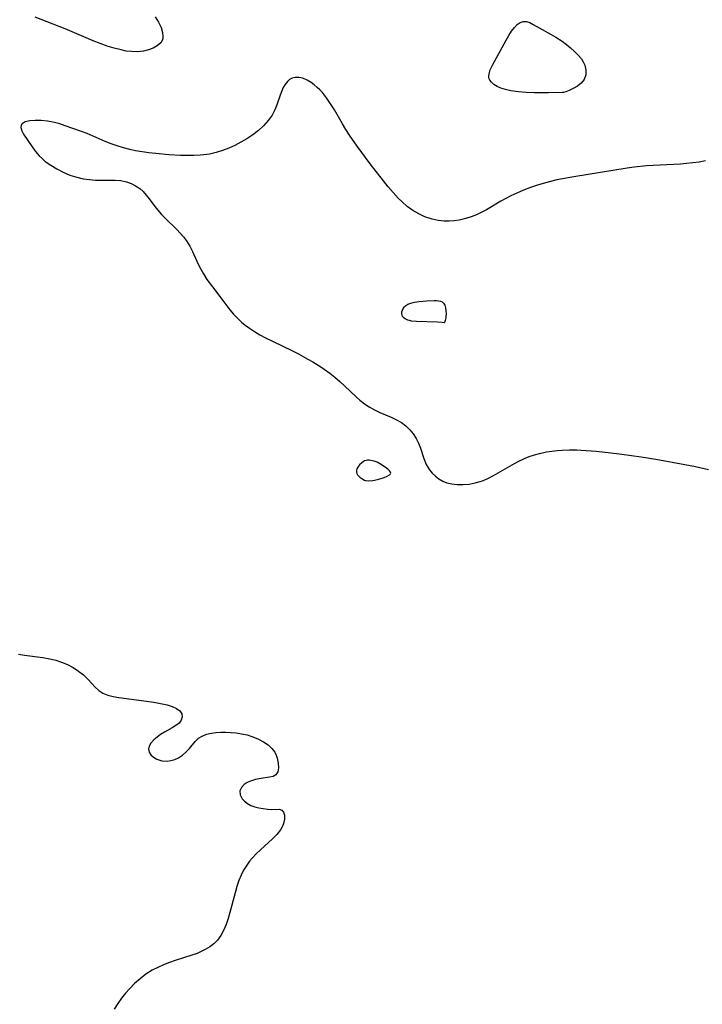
# Model space of a CAD drawing. Header units: metres. Extents: x 1073367 to 1082519, y 1569854 to 1574957.
# Tile 839 of 1056: x 1079391 to 1079564, y 1572019 to 1572269. Entities that reach past the tile are written whole.
import ezdxf

# ---------------------------------------------------------------- set-up
doc = ezdxf.new("R2010")
doc.units = ezdxf.units.M
doc.layers.add('CGG_CurvaNivelLidar_v1', color=253, linetype='Continuous', lineweight=30)

msp = doc.modelspace()

# ---------------------------------------------------------------- linework, layer by layer
at = {"layer": 'CGG_CurvaNivelLidar_v1'}
for p, q in [((1079402.1932, 1572266.5447, 73.5), (1079394.6299, 1572269.5149, 73.5)), ((1079425.1082, 1572269.6148, 73.5), (1079425.9288, 1572268.2456, 73.5)), ((1079425.9288, 1572268.2456, 73.5), (1079426.5759, 1572266.9092, 73.5)), ((1079517.018, 1572267.6717, 73.5), (1079517.7626, 1572268.2145, 73.5)), ((1079517.7626, 1572268.2145, 73.5), (1079518.5391, 1572268.4907, 73.5)), ((1079518.5391, 1572268.4907, 73.5), (1079519.3453, 1572268.4535, 73.5)), ((1079519.3453, 1572268.4535, 73.5), (1079520.1936, 1572268.171, 73.5)), ((1079520.1936, 1572268.171, 73.5), (1079521.0924, 1572267.7249, 73.5)), ((1079409.3352, 1572263.4999, 73.5), (1079402.1932, 1572266.5447, 73.5)), ((1079426.5759, 1572266.9092, 73.5), (1079426.9742, 1572265.6247, 73.5)), ((1079426.9742, 1572265.6247, 73.5), (1079427.0523, 1572264.6428, 73.5)), ((1079514.8895, 1572264.9064, 73.5), (1079515.6151, 1572266.028, 73.5)), ((1079515.6151, 1572266.028, 73.5), (1079516.3023, 1572266.9263, 73.5)), ((1079516.3023, 1572266.9263, 73.5), (1079517.018, 1572267.6717, 73.5)), ((1079521.0924, 1572267.7249, 73.5), (1079525.6141, 1572265.188, 73.5)), ((1079411.1077, 1572262.8193, 73.5), (1079409.3352, 1572263.4999, 73.5)), ((1079426.4751, 1572263.0591, 73.5), (1079425.5961, 1572262.2382, 73.5)), ((1079426.8248, 1572263.6497, 73.5), (1079426.4751, 1572263.0591, 73.5)), ((1079426.9851, 1572264.141, 73.5), (1079426.8248, 1572263.6497, 73.5)), ((1079427.0523, 1572264.6428, 73.5), (1079426.9851, 1572264.141, 73.5)), ((1079510.727, 1572257.3383, 73.5), (1079514.188, 1572263.6936, 73.5)), ((1079514.188, 1572263.6936, 73.5), (1079514.8895, 1572264.9064, 73.5)), ((1079525.6141, 1572265.188, 73.5), (1079526.8581, 1572264.4519, 73.5)), ((1079526.8581, 1572264.4519, 73.5), (1079528.4232, 1572263.4354, 73.5)), ((1079528.4232, 1572263.4354, 73.5), (1079529.5193, 1572262.6254, 73.5)), ((1079412.8877, 1572262.2005, 73.5), (1079411.1077, 1572262.8193, 73.5)), ((1079414.6664, 1572261.6565, 73.5), (1079412.8877, 1572262.2005, 73.5)), ((1079416.4328, 1572261.2078, 73.5), (1079414.6664, 1572261.6565, 73.5)), ((1079417.7477, 1572260.9517, 73.5), (1079416.4328, 1572261.2078, 73.5)), ((1079419.0437, 1572260.7921, 73.5), (1079417.7477, 1572260.9517, 73.5)), ((1079420.6177, 1572260.7605, 73.5), (1079419.0437, 1572260.7921, 73.5)), ((1079422.1216, 1572260.9142, 73.5), (1079420.6177, 1572260.7605, 73.5)), ((1079423.4185, 1572261.2182, 73.5), (1079422.1216, 1572260.9142, 73.5)), ((1079424.5902, 1572261.6631, 73.5), (1079423.4185, 1572261.2182, 73.5)), ((1079425.5961, 1572262.2382, 73.5), (1079424.5902, 1572261.6631, 73.5)), ((1079529.5193, 1572262.6254, 73.5), (1079530.5686, 1572261.7617, 73.5)), ((1079530.5686, 1572261.7617, 73.5), (1079531.562, 1572260.8534, 73.5)), ((1079531.562, 1572260.8534, 73.5), (1079532.4846, 1572259.9064, 73.5)), ((1079532.4846, 1572259.9064, 73.5), (1079533.3133, 1572258.9232, 73.5)), ((1079533.3133, 1572258.9232, 73.5), (1079533.8034, 1572258.1693, 73.5)), ((1079533.8034, 1572258.1693, 73.5), (1079534.1767, 1572257.3581, 73.5)), ((1079509.8701, 1572255.1195, 73.5), (1079510.1954, 1572256.1946, 73.5)), ((1079510.1954, 1572256.1946, 73.5), (1079510.727, 1572257.3383, 73.5)), ((1079534.1767, 1572257.3581, 73.5), (1079534.4814, 1572256.1092, 73.5)), ((1079534.4814, 1572256.1092, 73.5), (1079534.4425, 1572254.8737, 73.5)), ((1079458.6659, 1572253.1935, 74), (1079458.0302, 1572252.3825, 74)), ((1079459.2205, 1572253.6786, 74), (1079458.6659, 1572253.1935, 74)), ((1079459.8344, 1572254.0284, 74), (1079459.2205, 1572253.6786, 74)), ((1079460.6507, 1572254.2495, 74), (1079459.8344, 1572254.0284, 74)), ((1079461.5217, 1572254.2584, 74), (1079460.6507, 1572254.2495, 74)), ((1079462.5809, 1572254.0215, 74), (1079461.5217, 1572254.2584, 74)), ((1079463.6524, 1572253.5599, 74), (1079462.5809, 1572254.0215, 74)), ((1079464.7121, 1572252.9119, 74), (1079463.6524, 1572253.5599, 74)), ((1079465.4839, 1572252.3257, 74), (1079464.7121, 1572252.9119, 74)), ((1079509.8175, 1572254.5742, 73.5), (1079509.8701, 1572255.1195, 73.5)), ((1079509.8471, 1572254.1986, 73.5), (1079509.8175, 1572254.5742, 73.5)), ((1079509.9383, 1572253.8466, 73.5), (1079509.8471, 1572254.1986, 73.5)), ((1079510.0987, 1572253.5, 73.5), (1079509.9383, 1572253.8466, 73.5)), ((1079510.4638, 1572253.0116, 73.5), (1079510.0987, 1572253.5, 73.5)), ((1079511.1189, 1572252.4444, 73.5), (1079510.4638, 1572253.0116, 73.5)), ((1079534.0134, 1572253.7285, 73.5), (1079533.2743, 1572252.8061, 73.5)), ((1079534.4425, 1572254.8737, 73.5), (1079534.0134, 1572253.7285, 73.5)), ((1079457.2408, 1572250.8371, 74), (1079456.81, 1572249.6922, 74)), ((1079457.6101, 1572251.6467, 74), (1079457.2408, 1572250.8371, 74)), ((1079458.0302, 1572252.3825, 74), (1079457.6101, 1572251.6467, 74)), ((1079466.2417, 1572251.6735, 74), (1079465.4839, 1572252.3257, 74)), ((1079466.9031, 1572251.0527, 74), (1079466.2417, 1572251.6735, 74)), ((1079467.5451, 1572250.3838, 74), (1079466.9031, 1572251.0527, 74)), ((1079468.6251, 1572249.0442, 74), (1079467.5451, 1572250.3838, 74)), ((1079511.9363, 1572251.946, 73.5), (1079511.1189, 1572252.4444, 73.5)), ((1079512.8826, 1572251.5112, 73.5), (1079511.9363, 1572251.946, 73.5)), ((1079514.042, 1572251.1341, 73.5), (1079512.8826, 1572251.5112, 73.5)), ((1079515.4443, 1572250.8233, 73.5), (1079514.042, 1572251.1341, 73.5)), ((1079517.3128, 1572250.5587, 73.5), (1079515.4443, 1572250.8233, 73.5)), ((1079519.3198, 1572250.3937, 73.5), (1079517.3128, 1572250.5587, 73.5)), ((1079521.4141, 1572250.3101, 73.5), (1079519.3198, 1572250.3937, 73.5)), ((1079528.5, 1572250.4031, 73.5), (1079524.9384, 1572250.3012, 73.5)), ((1079528.7457, 1572250.4105, 73.5), (1079528.5, 1572250.4031, 73.5)), ((1079529.3394, 1572250.5715, 73.5), (1079528.7457, 1572250.4105, 73.5)), ((1079530.2231, 1572250.8998, 73.5), (1079529.3394, 1572250.5715, 73.5)), ((1079531.2543, 1572251.3861, 73.5), (1079530.2231, 1572250.8998, 73.5)), ((1079532.3124, 1572252.0236, 73.5), (1079531.2543, 1572251.3861, 73.5)), ((1079533.2743, 1572252.8061, 73.5), (1079532.3124, 1572252.0236, 73.5)), ((1079456.81, 1572249.6922, 74), (1079455.971, 1572247.2592, 74)), ((1079469.6306, 1572247.5647, 74), (1079468.6251, 1572249.0442, 74)), ((1079524.9384, 1572250.3012, 73.5), (1079521.4141, 1572250.3101, 73.5)), ((1079455.4725, 1572246.0355, 74), (1079454.7561, 1572244.6696, 74)), ((1079455.971, 1572247.2592, 74), (1079455.4725, 1572246.0355, 74)), ((1079470.5884, 1572245.9913, 74), (1079469.6306, 1572247.5647, 74)), ((1079472.6338, 1572242.4592, 74), (1079470.5884, 1572245.9913, 74)), ((1079392.0879, 1572242.9082, 74), (1079391.3037, 1572242.4438, 74)), ((1079393.2058, 1572243.1867, 74), (1079392.0879, 1572242.9082, 74)), ((1079394.562, 1572243.3063, 74), (1079393.2058, 1572243.1867, 74)), ((1079396.0813, 1572243.2807, 74), (1079394.562, 1572243.3063, 74)), ((1079397.7043, 1572243.1111, 74), (1079396.0813, 1572243.2807, 74)), ((1079399.5011, 1572242.766, 74), (1079397.7043, 1572243.1111, 74)), ((1079453.7667, 1572243.2717, 74), (1079452.5953, 1572241.9725, 74)), ((1079454.7561, 1572244.6696, 74), (1079453.7667, 1572243.2717, 74)), ((1079391.0144, 1572241.9845, 74), (1079390.9593, 1572241.5089, 74)), ((1079390.9593, 1572241.5089, 74), (1079391.176, 1572240.688, 74)), ((1079391.1617, 1572242.2778, 74), (1079391.0144, 1572241.9845, 74)), ((1079391.3037, 1572242.4438, 74), (1079391.1617, 1572242.2778, 74)), ((1079391.176, 1572240.688, 74), (1079391.66, 1572239.7742, 74)), ((1079400.8655, 1572242.4018, 74), (1079399.5011, 1572242.766, 74)), ((1079402.2362, 1572241.972, 74), (1079400.8655, 1572242.4018, 74)), ((1079406.3814, 1572240.5322, 74), (1079402.2362, 1572241.972, 74)), ((1079407.7655, 1572240.0105, 74), (1079406.3814, 1572240.5322, 74)), ((1079451.2809, 1572240.7646, 74), (1079449.8591, 1572239.6501, 74)), ((1079452.5953, 1572241.9725, 74), (1079451.2809, 1572240.7646, 74)), ((1079473.524, 1572240.9937, 74), (1079472.6338, 1572242.4592, 74)), ((1079474.4519, 1572239.5424, 74), (1079473.524, 1572240.9937, 74)), ((1079391.66, 1572239.7742, 74), (1079393.8465, 1572236.5604, 74)), ((1079412.4073, 1572237.9627, 74), (1079407.7655, 1572240.0105, 74)), ((1079413.8917, 1572237.3842, 74), (1079412.4073, 1572237.9627, 74)), ((1079448.3467, 1572238.6229, 74), (1079446.8727, 1572237.7489, 74)), ((1079449.8591, 1572239.6501, 74), (1079448.3467, 1572238.6229, 74)), ((1079476.3583, 1572236.7913, 74), (1079474.4519, 1572239.5424, 74)), ((1079393.8465, 1572236.5604, 74), (1079394.6809, 1572235.4429, 74)), ((1079394.6809, 1572235.4429, 74), (1079395.6147, 1572234.3482, 74)), ((1079415.4047, 1572236.8577, 74), (1079413.8917, 1572237.3842, 74)), ((1079416.9944, 1572236.3593, 74), (1079415.4047, 1572236.8577, 74)), ((1079418.6061, 1572235.9214, 74), (1079416.9944, 1572236.3593, 74)), ((1079420.0821, 1572235.5925, 74), (1079418.6061, 1572235.9214, 74)), ((1079421.7792, 1572235.2964, 74), (1079420.0821, 1572235.5925, 74)), ((1079442.1922, 1572235.6587, 74), (1079440.566, 1572235.1556, 74)), ((1079443.7871, 1572236.2623, 74), (1079442.1922, 1572235.6587, 74)), ((1079445.3448, 1572236.9575, 74), (1079443.7871, 1572236.2623, 74)), ((1079446.8727, 1572237.7489, 74), (1079445.3448, 1572236.9575, 74)), ((1079479.6944, 1572232.2881, 74), (1079476.3583, 1572236.7913, 74)), ((1079395.6147, 1572234.3482, 74), (1079396.3611, 1572233.601, 74)), ((1079396.3611, 1572233.601, 74), (1079397.1715, 1572232.9023, 74)), ((1079397.1715, 1572232.9023, 74), (1079398.5716, 1572231.906, 74)), ((1079423.4914, 1572235.0646, 74), (1079421.7792, 1572235.2964, 74)), ((1079425.2139, 1572234.8773, 74), (1079423.4914, 1572235.0646, 74)), ((1079428.5279, 1572234.5895, 74), (1079425.2139, 1572234.8773, 74)), ((1079431.4674, 1572234.4108, 74), (1079428.5279, 1572234.5895, 74)), ((1079433.1687, 1572234.3602, 74), (1079431.4674, 1572234.4108, 74)), ((1079434.8609, 1572234.3677, 74), (1079433.1687, 1572234.3602, 74)), ((1079436.5396, 1572234.4538, 74), (1079434.8609, 1572234.3677, 74)), ((1079438.1992, 1572234.6453, 74), (1079436.5396, 1572234.4538, 74)), ((1079438.9113, 1572234.7689, 74), (1079438.1992, 1572234.6453, 74)), ((1079440.566, 1572235.1556, 74), (1079438.9113, 1572234.7689, 74)), ((1079564.826, 1572233.0235, 74), (1079563.2352, 1572232.7389, 74)), ((1079398.5716, 1572231.906, 74), (1079400.117, 1572230.978, 74)), ((1079400.117, 1572230.978, 74), (1079401.745, 1572230.1461, 74)), ((1079483.0273, 1572227.9562, 74), (1079479.6944, 1572232.2881, 74)), ((1079544.9574, 1572231.1658, 74), (1079531.3706, 1572228.991, 74)), ((1079546.7542, 1572231.4091, 74), (1079544.9574, 1572231.1658, 74)), ((1079549.8519, 1572231.7259, 74), (1079546.7542, 1572231.4091, 74)), ((1079558.4969, 1572232.1977, 74), (1079549.8519, 1572231.7259, 74)), ((1079560.0195, 1572232.3253, 74), (1079558.4969, 1572232.1977, 74)), ((1079561.6322, 1572232.5069, 74), (1079560.0195, 1572232.3253, 74)), ((1079563.2352, 1572232.7389, 74), (1079561.6322, 1572232.5069, 74)), ((1079401.745, 1572230.1461, 74), (1079403.4402, 1572229.4343, 74)), ((1079403.4402, 1572229.4343, 74), (1079405.17, 1572228.874, 74)), ((1079405.17, 1572228.874, 74), (1079406.7653, 1572228.4975, 74)), ((1079406.7653, 1572228.4975, 74), (1079408.377, 1572228.2555, 74)), ((1079408.377, 1572228.2555, 74), (1079409.909, 1572228.1537, 74)), ((1079409.909, 1572228.1537, 74), (1079414.9219, 1572228.117, 74)), ((1079414.9219, 1572228.117, 74), (1079416.3923, 1572227.9952, 74)), ((1079416.3923, 1572227.9952, 74), (1079417.7991, 1572227.7201, 74)), ((1079484.2575, 1572226.4341, 74), (1079483.0273, 1572227.9562, 74)), ((1079527.0723, 1572228.1664, 74), (1079524.2035, 1572227.4478, 74)), ((1079528.5205, 1572228.4733, 74), (1079527.0723, 1572228.1664, 74)), ((1079531.3706, 1572228.991, 74), (1079528.5205, 1572228.4733, 74)), ((1079417.7991, 1572227.7201, 74), (1079418.999, 1572227.2966, 74)), ((1079418.999, 1572227.2966, 74), (1079420.1211, 1572226.7122, 74)), ((1079420.1211, 1572226.7122, 74), (1079421.1531, 1572225.9796, 74)), ((1079421.1531, 1572225.9796, 74), (1079422.0021, 1572225.1987, 74)), ((1079485.5114, 1572224.9559, 74), (1079484.2575, 1572226.4341, 74)), ((1079518.6605, 1572225.5816, 74), (1079517.7089, 1572225.1867, 74)), ((1079520.4139, 1572226.2441, 74), (1079518.6605, 1572225.5816, 74)), ((1079522.1922, 1572226.8443, 74), (1079520.4139, 1572226.2441, 74)), ((1079524.2035, 1572227.4478, 74), (1079522.1922, 1572226.8443, 74)), ((1079422.0021, 1572225.1987, 74), (1079422.7864, 1572224.3312, 74)), ((1079422.7864, 1572224.3312, 74), (1079423.5259, 1572223.4035, 74)), ((1079423.5259, 1572223.4035, 74), (1079424.984, 1572221.4356, 74)), ((1079486.7997, 1572223.542, 74), (1079485.5114, 1572224.9559, 74)), ((1079487.7658, 1572222.5759, 74), (1079486.7997, 1572223.542, 74)), ((1079514.1384, 1572223.4572, 74), (1079512.8601, 1572222.7432, 74)), ((1079515.4413, 1572224.1339, 74), (1079514.1384, 1572223.4572, 74)), ((1079517.7089, 1572225.1867, 74), (1079515.4413, 1572224.1339, 74)), ((1079424.984, 1572221.4356, 74), (1079425.7527, 1572220.4614, 74)), ((1079425.7527, 1572220.4614, 74), (1079426.7143, 1572219.3812, 74)), ((1079489.1101, 1572221.4171, 74), (1079487.7658, 1572222.5759, 74)), ((1079490.5206, 1572220.4171, 74), (1079489.1101, 1572221.4171, 74)), ((1079492.006, 1572219.5545, 74), (1079490.5206, 1572220.4171, 74)), ((1079509.2421, 1572220.619, 74), (1079508.024, 1572219.9761, 74)), ((1079512.8601, 1572222.7432, 74), (1079509.2421, 1572220.619, 74)), ((1079426.7143, 1572219.3812, 74), (1079427.7399, 1572218.3398, 74)), ((1079427.7399, 1572218.3398, 74), (1079430.5954, 1572215.6046, 74)), ((1079493.5524, 1572218.8347, 74), (1079492.006, 1572219.5545, 74)), ((1079495.4432, 1572218.1853, 74), (1079493.5524, 1572218.8347, 74)), ((1079496.9521, 1572217.8431, 74), (1079495.4432, 1572218.1853, 74)), ((1079498.4818, 1572217.667, 74), (1079496.9521, 1572217.8431, 74)), ((1079502.3249, 1572217.9761, 74), (1079501.043, 1572217.7699, 74)), ((1079503.9371, 1572218.3625, 74), (1079502.3249, 1572217.9761, 74)), ((1079505.3213, 1572218.8109, 74), (1079503.9371, 1572218.3625, 74)), ((1079506.6847, 1572219.3524, 74), (1079505.3213, 1572218.8109, 74)), ((1079508.024, 1572219.9761, 74), (1079506.6847, 1572219.3524, 74)), ((1079430.5954, 1572215.6046, 74), (1079431.4646, 1572214.6812, 74)), ((1079499.7602, 1572217.6614, 74), (1079498.4818, 1572217.667, 74)), ((1079501.043, 1572217.7699, 74), (1079499.7602, 1572217.6614, 74)), ((1079431.4646, 1572214.6812, 74), (1079432.2822, 1572213.7105, 74)), ((1079432.2822, 1572213.7105, 74), (1079433.0338, 1572212.6877, 74)), ((1079433.0338, 1572212.6877, 74), (1079433.8411, 1572211.3779, 74)), ((1079433.8411, 1572211.3779, 74), (1079434.5559, 1572210.0078, 74)), ((1079434.5559, 1572210.0078, 74), (1079436.0148, 1572206.8101, 74)), ((1079436.0148, 1572206.8101, 74), (1079436.642, 1572205.5255, 74)), ((1079436.642, 1572205.5255, 74), (1079437.3362, 1572204.2775, 74)), ((1079437.3362, 1572204.2775, 74), (1079438.2331, 1572202.9091, 74)), ((1079438.2331, 1572202.9091, 74), (1079439.6645, 1572200.9747, 74)), ((1079439.6645, 1572200.9747, 74), (1079442.2943, 1572197.5656, 74)), ((1079442.2943, 1572197.5656, 74), (1079444.0551, 1572195.2046, 74)), ((1079487.8566, 1572195.0922, 74), (1079488.0735, 1572195.5342, 74)), ((1079488.0735, 1572195.5342, 74), (1079488.3706, 1572195.9402, 74)), ((1079488.3706, 1572195.9402, 74), (1079488.745, 1572196.2899, 74)), ((1079488.745, 1572196.2899, 74), (1079489.2086, 1572196.5735, 74)), ((1079489.2086, 1572196.5735, 74), (1079489.7339, 1572196.793, 74)), ((1079489.7339, 1572196.793, 74), (1079490.3025, 1572196.9644, 74)), ((1079490.3025, 1572196.9644, 74), (1079490.901, 1572197.0993, 74)), ((1079490.901, 1572197.0993, 74), (1079492.1509, 1572197.2871, 74)), ((1079492.1509, 1572197.2871, 74), (1079494.0404, 1572197.4318, 74)), ((1079494.0404, 1572197.4318, 74), (1079495.9031, 1572197.5253, 74)), ((1079495.9031, 1572197.5253, 74), (1079496.4918, 1572197.5276, 74)), ((1079496.4918, 1572197.5276, 74), (1079497.0473, 1572197.4914, 74)), ((1079497.0473, 1572197.4914, 74), (1079497.555, 1572197.3946, 74)), ((1079497.555, 1572197.3946, 74), (1079497.9941, 1572197.2064, 74)), ((1079497.9941, 1572197.2064, 74), (1079498.3385, 1572196.8548, 74)), ((1079498.3385, 1572196.8548, 74), (1079498.6022, 1572196.3276, 74)), ((1079498.6022, 1572196.3276, 74), (1079498.7887, 1572195.6759, 74)), ((1079498.7887, 1572195.6759, 74), (1079498.9019, 1572194.9512, 74)), ((1079444.0551, 1572195.2046, 74), (1079444.9808, 1572194.0649, 74)), ((1079444.9808, 1572194.0649, 74), (1079445.9491, 1572193.015, 74)), ((1079445.9491, 1572193.015, 74), (1079446.9913, 1572192.0317, 74)), ((1079487.7098, 1572194.2095, 74), (1079487.7309, 1572194.6319, 74)), ((1079487.787, 1572193.8035, 74), (1079487.7098, 1572194.2095, 74)), ((1079487.7309, 1572194.6319, 74), (1079487.8566, 1572195.0922, 74)), ((1079487.9199, 1572193.5106, 74), (1079487.787, 1572193.8035, 74)), ((1079488.112, 1572193.2445, 74), (1079487.9199, 1572193.5106, 74)), ((1079488.3273, 1572193.0345, 74), (1079488.112, 1572193.2445, 74)), ((1079488.5789, 1572192.8509, 74), (1079488.3273, 1572193.0345, 74)), ((1079488.9007, 1572192.6753, 74), (1079488.5789, 1572192.8509, 74)), ((1079498.8808, 1572193.0884, 74), (1079498.7598, 1572192.4541, 74)), ((1079498.9225, 1572193.4836, 74), (1079498.8808, 1572193.0884, 74)), ((1079498.9019, 1572194.9512, 74), (1079498.9451, 1572194.2041, 74)), ((1079498.9451, 1572194.2041, 74), (1079498.9225, 1572193.4836, 74)), ((1079446.9913, 1572192.0317, 74), (1079447.9717, 1572191.2252, 74)), ((1079447.9717, 1572191.2252, 74), (1079449.0035, 1572190.4737, 74)), ((1079449.0035, 1572190.4737, 74), (1079450.3182, 1572189.6272, 74)), ((1079489.2545, 1572192.531, 74), (1079488.9007, 1572192.6753, 74)), ((1079489.634, 1572192.4151, 74), (1079489.2545, 1572192.531, 74)), ((1079490.1993, 1572192.2953, 74), (1079489.634, 1572192.4151, 74)), ((1079491.4057, 1572192.1627, 74), (1079490.1993, 1572192.2953, 74)), ((1079496.8103, 1572192.0193, 74), (1079491.4057, 1572192.1627, 74)), ((1079498.0067, 1572191.9331, 74), (1079496.8103, 1572192.0193, 74)), ((1079498.4534, 1572191.8571, 74), (1079498.0067, 1572191.9331, 74)), ((1079498.5, 1572191.8246, 74), (1079498.4534, 1572191.8571, 74)), ((1079498.5726, 1572191.9107, 74), (1079498.5, 1572191.8246, 74)), ((1079498.7598, 1572192.4541, 74), (1079498.5726, 1572191.9107, 74)), ((1079450.3182, 1572189.6272, 74), (1079451.683, 1572188.8374, 74)), ((1079451.683, 1572188.8374, 74), (1079453.0833, 1572188.0858, 74)), ((1079453.0833, 1572188.0858, 74), (1079454.8353, 1572187.1938, 74)), ((1079454.8353, 1572187.1938, 74), (1079459.9378, 1572184.7123, 74)), ((1079459.9378, 1572184.7123, 74), (1079461.2744, 1572184.0297, 74)), ((1079461.2744, 1572184.0297, 74), (1079463.8454, 1572182.6362, 74)), ((1079463.8454, 1572182.6362, 74), (1079465.0787, 1572181.9299, 74)), ((1079465.0787, 1572181.9299, 74), (1079467.1712, 1572180.6486, 74)), ((1079467.1712, 1572180.6486, 74), (1079468.0321, 1572180.0757, 74)), ((1079468.0321, 1572180.0757, 74), (1079469.3973, 1572179.0862, 74)), ((1079469.3973, 1572179.0862, 74), (1079470.7144, 1572178.0391, 74)), ((1079470.7144, 1572178.0391, 74), (1079471.9864, 1572176.9455, 74)), ((1079471.9864, 1572176.9455, 74), (1079473.1494, 1572175.8811, 74)), ((1079473.1494, 1572175.8811, 74), (1079476.235, 1572172.9711, 74)), ((1079476.235, 1572172.9711, 74), (1079477.0703, 1572172.2367, 74)), ((1079477.0703, 1572172.2367, 74), (1079478.2395, 1572171.3128, 74)), ((1079478.2395, 1572171.3128, 74), (1079479.4644, 1572170.4888, 74)), ((1079479.4644, 1572170.4888, 74), (1079480.7952, 1572169.7538, 74)), ((1079480.7952, 1572169.7538, 74), (1079482.1678, 1572169.1062, 74)), ((1079482.1678, 1572169.1062, 74), (1079485.0056, 1572167.8695, 74)), ((1079485.0056, 1572167.8695, 74), (1079486.3371, 1572167.2267, 74)), ((1079486.3371, 1572167.2267, 74), (1079487.5971, 1572166.4964, 74)), ((1079487.5971, 1572166.4964, 74), (1079488.7303, 1572165.6601, 74)), ((1079488.7303, 1572165.6601, 74), (1079489.7462, 1572164.7003, 74)), ((1079489.7462, 1572164.7003, 74), (1079490.6274, 1572163.6227, 74)), ((1079490.6274, 1572163.6227, 74), (1079491.3668, 1572162.4451, 74)), ((1079491.3668, 1572162.4451, 74), (1079491.9456, 1572161.2367, 74)), ((1079491.9456, 1572161.2367, 74), (1079492.4281, 1572159.9842, 74)), ((1079492.4281, 1572159.9842, 74), (1079493.2959, 1572157.3957, 74)), ((1079518.8373, 1572157.3911, 74), (1079520.0966, 1572157.8879, 74)), ((1079520.0966, 1572157.8879, 74), (1079521.3818, 1572158.3134, 74)), ((1079521.3818, 1572158.3134, 74), (1079522.6886, 1572158.6702, 74)), ((1079522.6886, 1572158.6702, 74), (1079524.5024, 1572159.053, 74)), ((1079524.5024, 1572159.053, 74), (1079525.8199, 1572159.2651, 74)), ((1079525.8199, 1572159.2651, 74), (1079527.1472, 1572159.4268, 74)), ((1079527.1472, 1572159.4268, 74), (1079528.4824, 1572159.5349, 74)), ((1079528.4824, 1572159.5349, 74), (1079530.3149, 1572159.5935, 74)), ((1079530.3149, 1572159.5935, 74), (1079532.1552, 1572159.5658, 74)), ((1079532.1552, 1572159.5658, 74), (1079533.2353, 1572159.5174, 74)), ((1079533.2353, 1572159.5174, 74), (1079537.0793, 1572159.2346, 74)), ((1079537.0793, 1572159.2346, 74), (1079540.0995, 1572158.9237, 74)), ((1079540.0995, 1572158.9237, 74), (1079543.6356, 1572158.4837, 74)), ((1079543.6356, 1572158.4837, 74), (1079548.5018, 1572157.7954, 74)), ((1079548.5018, 1572157.7954, 74), (1079552.2355, 1572157.2036, 74)), ((1079476.7315, 1572155.4135, 74), (1079476.3175, 1572154.7498, 74)), ((1079476.995, 1572155.7359, 74), (1079476.7315, 1572155.4135, 74)), ((1079477.5933, 1572156.3133, 74), (1079476.995, 1572155.7359, 74)), ((1079477.9213, 1572156.554, 74), (1079477.5933, 1572156.3133, 74)), ((1079478.2677, 1572156.749, 74), (1079477.9213, 1572156.554, 74)), ((1079478.6343, 1572156.8834, 74), (1079478.2677, 1572156.749, 74)), ((1079479.0177, 1572156.945, 74), (1079478.6343, 1572156.8834, 74)), ((1079479.4172, 1572156.9474, 74), (1079479.0177, 1572156.945, 74)), ((1079479.8272, 1572156.9039, 74), (1079479.4172, 1572156.9474, 74)), ((1079480.6609, 1572156.7126, 74), (1079479.8272, 1572156.9039, 74)), ((1079481.4864, 1572156.4057, 74), (1079480.6609, 1572156.7126, 74)), ((1079482.3192, 1572155.967, 74), (1079481.4864, 1572156.4057, 74)), ((1079483.4837, 1572155.1942, 74), (1079482.3192, 1572155.967, 74)), ((1079493.2959, 1572157.3957, 74), (1079493.918, 1572155.8912, 74)), ((1079493.918, 1572155.8912, 74), (1079494.7217, 1572154.5144, 74)), ((1079512.1818, 1572153.6991, 74), (1079515.7154, 1572155.8083, 74)), ((1079515.7154, 1572155.8083, 74), (1079517.2554, 1572156.6452, 74)), ((1079517.2554, 1572156.6452, 74), (1079518.8373, 1572157.3911, 74)), ((1079552.2355, 1572157.2036, 74), (1079559.6133, 1572155.8822, 74)), ((1079559.6133, 1572155.8822, 74), (1079562.3362, 1572155.3579, 74)), ((1079562.3362, 1572155.3579, 74), (1079565.612, 1572154.6166, 74)), ((1079476.1951, 1572154.3867, 74), (1079476.1726, 1572153.9964, 74)), ((1079476.1726, 1572153.9964, 74), (1079476.2684, 1572153.6016, 74)), ((1079476.3175, 1572154.7498, 74), (1079476.1951, 1572154.3867, 74)), ((1079476.2684, 1572153.6016, 74), (1079476.4902, 1572153.2202, 74)), ((1079476.4902, 1572153.2202, 74), (1079476.8062, 1572152.8645, 74)), ((1079476.8062, 1572152.8645, 74), (1079477.1764, 1572152.5431, 74)), ((1079483.2383, 1572152.5435, 74), (1079484.0252, 1572152.8762, 74)), ((1079484.1663, 1572154.6575, 74), (1079483.4837, 1572155.1942, 74)), ((1079484.0252, 1572152.8762, 74), (1079484.6295, 1572153.2394, 74)), ((1079484.4553, 1572154.3925, 74), (1079484.1663, 1572154.6575, 74)), ((1079484.6899, 1572154.1341, 74), (1079484.4553, 1572154.3925, 74)), ((1079484.6295, 1572153.2394, 74), (1079484.8198, 1572153.438, 74)), ((1079484.8481, 1572153.8859, 74), (1079484.6899, 1572154.1341, 74)), ((1079484.8198, 1572153.438, 74), (1079484.8999, 1572153.6526, 74)), ((1079484.8999, 1572153.6526, 74), (1079484.8481, 1572153.8859, 74)), ((1079494.7217, 1572154.5144, 74), (1079495.4298, 1572153.6534, 74)), ((1079495.4298, 1572153.6534, 74), (1079496.2408, 1572152.8908, 74)), ((1079496.2408, 1572152.8908, 74), (1079497.1346, 1572152.2258, 74)), ((1079509.7475, 1572152.3917, 74), (1079510.9711, 1572153.0173, 74)), ((1079510.9711, 1572153.0173, 74), (1079512.1818, 1572153.6991, 74)), ((1079477.1764, 1572152.5431, 74), (1079477.562, 1572152.2645, 74)), ((1079477.562, 1572152.2645, 74), (1079478.2256, 1572151.8726, 74)), ((1079478.2256, 1572151.8726, 74), (1079478.5, 1572151.7501, 74)), ((1079478.5, 1572151.7501, 74), (1079479.2337, 1572151.7244, 74)), ((1079479.2337, 1572151.7244, 74), (1079480.316, 1572151.8232, 74)), ((1079480.316, 1572151.8232, 74), (1079481.5635, 1572152.0603, 74)), ((1079481.5635, 1572152.0603, 74), (1079482.7465, 1572152.3777, 74)), ((1079482.7465, 1572152.3777, 74), (1079483.2383, 1572152.5435, 74)), ((1079497.1346, 1572152.2258, 74), (1079498.1201, 1572151.6531, 74)), ((1079498.1201, 1572151.6531, 74), (1079499.1734, 1572151.2144, 74)), ((1079499.1734, 1572151.2144, 74), (1079500.4599, 1572150.9009, 74)), ((1079500.4599, 1572150.9009, 74), (1079501.8142, 1572150.7528, 74)), ((1079501.8142, 1572150.7528, 74), (1079503.2873, 1572150.7352, 74)), ((1079503.2873, 1572150.7352, 74), (1079504.7902, 1572150.8602, 74)), ((1079504.7902, 1572150.8602, 74), (1079506.3579, 1572151.1552, 74)), ((1079506.3579, 1572151.1552, 74), (1079507.9141, 1572151.6195, 74)), ((1079507.9141, 1572151.6195, 74), (1079508.8359, 1572151.9795, 74)), ((1079508.8359, 1572151.9795, 74), (1079509.7475, 1572152.3917, 74)), ((1079390.3846, 1572107.6745, 73.5), (1079391.8576, 1572107.4154, 73.5)), ((1079391.8576, 1572107.4154, 73.5), (1079396.5324, 1572106.7956, 73.5)), ((1079396.5324, 1572106.7956, 73.5), (1079398.3522, 1572106.4554, 73.5)), ((1079398.3522, 1572106.4554, 73.5), (1079399.8259, 1572106.0833, 73.5)), ((1079399.8259, 1572106.0833, 73.5), (1079401.2569, 1572105.6189, 73.5)), ((1079401.2569, 1572105.6189, 73.5), (1079402.8028, 1572104.9786, 73.5)), ((1079402.8028, 1572104.9786, 73.5), (1079404.2629, 1572104.2234, 73.5)), ((1079404.2629, 1572104.2234, 73.5), (1079405.6181, 1572103.3604, 73.5)), ((1079405.6181, 1572103.3604, 73.5), (1079406.8424, 1572102.3906, 73.5)), ((1079406.8424, 1572102.3906, 73.5), (1079408.0325, 1572101.2112, 73.5)), ((1079408.0325, 1572101.2112, 73.5), (1079409.843, 1572099.2706, 73.5)), ((1079409.843, 1572099.2706, 73.5), (1079410.7851, 1572098.4206, 73.5)), ((1079410.7851, 1572098.4206, 73.5), (1079411.8157, 1572097.7357, 73.5)), ((1079411.8157, 1572097.7357, 73.5), (1079413.0426, 1572097.2391, 73.5)), ((1079413.0426, 1572097.2391, 73.5), (1079414.3945, 1572096.9106, 73.5)), ((1079414.3945, 1572096.9106, 73.5), (1079415.8455, 1572096.6619, 73.5)), ((1079415.8455, 1572096.6619, 73.5), (1079419.0993, 1572096.1712, 73.5)), ((1079419.0993, 1572096.1712, 73.5), (1079424.7302, 1572095.4169, 73.5)), ((1079424.7302, 1572095.4169, 73.5), (1079426.3921, 1572095.1399, 73.5)), ((1079426.3921, 1572095.1399, 73.5), (1079427.2739, 1572094.96, 73.5)), ((1079427.2739, 1572094.96, 73.5), (1079428.1154, 1572094.7571, 73.5)), ((1079428.1154, 1572094.7571, 73.5), (1079429.4329, 1572094.3446, 73.5)), ((1079429.4329, 1572094.3446, 73.5), (1079430.5322, 1572093.8362, 73.5)), ((1079430.5322, 1572093.8362, 73.5), (1079431.3716, 1572093.2256, 73.5)), ((1079431.3716, 1572093.2256, 73.5), (1079431.8721, 1572092.5139, 73.5)), ((1079431.7053, 1572090.91, 73.5), (1079431.1309, 1572090.1384, 73.5)), ((1079431.9675, 1572091.7259, 73.5), (1079431.7053, 1572090.91, 73.5)), ((1079431.8721, 1572092.5139, 73.5), (1079431.9675, 1572091.7259, 73.5)), ((1079427.4052, 1572087.8009, 73.5), (1079426.459, 1572087.2129, 73.5)), ((1079429.4085, 1572088.9264, 73.5), (1079427.4052, 1572087.8009, 73.5)), ((1079430.3531, 1572089.5066, 73.5), (1079429.4085, 1572088.9264, 73.5)), ((1079431.1309, 1572090.1384, 73.5), (1079430.3531, 1572089.5066, 73.5)), ((1079439.3404, 1572087.5754, 73.5), (1079440.5148, 1572087.7294, 73.5)), ((1079440.5148, 1572087.7294, 73.5), (1079441.7396, 1572087.7965, 73.5)), ((1079441.7396, 1572087.7965, 73.5), (1079443.0001, 1572087.8018, 73.5)), ((1079443.0001, 1572087.8018, 73.5), (1079444.1843, 1572087.7632, 73.5)), ((1079444.1843, 1572087.7632, 73.5), (1079445.6145, 1572087.6388, 73.5)), ((1079424.7084, 1572085.8332, 73.5), (1079424.0148, 1572085.0498, 73.5)), ((1079425.5705, 1572086.5809, 73.5), (1079424.7084, 1572085.8332, 73.5)), ((1079426.459, 1572087.2129, 73.5), (1079425.5705, 1572086.5809, 73.5)), ((1079433.7565, 1572083.6929, 73.5), (1079435.2377, 1572085.4851, 73.5)), ((1079435.2377, 1572085.4851, 73.5), (1079436.0706, 1572086.2562, 73.5)), ((1079436.0706, 1572086.2562, 73.5), (1079437.0291, 1572086.8421, 73.5)), ((1079437.0291, 1572086.8421, 73.5), (1079438.1301, 1572087.2792, 73.5)), ((1079438.1301, 1572087.2792, 73.5), (1079439.3404, 1572087.5754, 73.5)), ((1079445.6145, 1572087.6388, 73.5), (1079447.0434, 1572087.4203, 73.5)), ((1079447.0434, 1572087.4203, 73.5), (1079448.4499, 1572087.1003, 73.5)), ((1079448.4499, 1572087.1003, 73.5), (1079449.9177, 1572086.6326, 73.5)), ((1079449.9177, 1572086.6326, 73.5), (1079451.3087, 1572086.0461, 73.5)), ((1079451.3087, 1572086.0461, 73.5), (1079452.5885, 1572085.3542, 73.5)), ((1079452.5885, 1572085.3542, 73.5), (1079453.7328, 1572084.5663, 73.5)), ((1079423.5434, 1572084.2542, 73.5), (1079423.3587, 1572083.4705, 73.5)), ((1079423.3587, 1572083.4705, 73.5), (1079423.5128, 1572082.718, 73.5)), ((1079423.5128, 1572082.718, 73.5), (1079423.9596, 1572082.0267, 73.5)), ((1079424.0148, 1572085.0498, 73.5), (1079423.5434, 1572084.2542, 73.5)), ((1079431.9869, 1572081.9796, 73.5), (1079432.9206, 1572082.7958, 73.5)), ((1079432.9206, 1572082.7958, 73.5), (1079433.7565, 1572083.6929, 73.5)), ((1079453.7328, 1572084.5663, 73.5), (1079454.7024, 1572083.6907, 73.5)), ((1079454.7024, 1572083.6907, 73.5), (1079455.4467, 1572082.7303, 73.5)), ((1079455.4467, 1572082.7303, 73.5), (1079455.8269, 1572081.9704, 73.5)), ((1079423.9596, 1572082.0267, 73.5), (1079424.6358, 1572081.4241, 73.5)), ((1079424.6358, 1572081.4241, 73.5), (1079425.4899, 1572080.9431, 73.5)), ((1079425.4899, 1572080.9431, 73.5), (1079426.7413, 1572080.5638, 73.5)), ((1079426.7413, 1572080.5638, 73.5), (1079428.1105, 1572080.4727, 73.5)), ((1079428.1105, 1572080.4727, 73.5), (1079429.0797, 1572080.6006, 73.5)), ((1079429.0797, 1572080.6006, 73.5), (1079430.0383, 1572080.8793, 73.5)), ((1079430.0383, 1572080.8793, 73.5), (1079430.9601, 1572081.3008, 73.5)), ((1079430.9601, 1572081.3008, 73.5), (1079431.9869, 1572081.9796, 73.5)), ((1079455.8269, 1572081.9704, 73.5), (1079456.0929, 1572081.1817, 73.5)), ((1079456.0929, 1572081.1817, 73.5), (1079456.3441, 1572079.9504, 73.5)), ((1079456.2149, 1572077.7599, 73.5), (1079455.7422, 1572076.9926, 73.5)), ((1079456.3968, 1572078.7794, 73.5), (1079456.2149, 1572077.7599, 73.5)), ((1079456.3441, 1572079.9504, 73.5), (1079456.3968, 1572078.7794, 73.5)), ((1079449.2857, 1572075.3667, 73.5), (1079448.4335, 1572074.9919, 73.5)), ((1079450.5989, 1572075.7779, 73.5), (1079449.2857, 1572075.3667, 73.5)), ((1079451.9575, 1572076.0607, 73.5), (1079450.5989, 1572075.7779, 73.5)), ((1079454.1452, 1572076.3578, 73.5), (1079451.9575, 1572076.0607, 73.5)), ((1079455.0486, 1572076.5854, 73.5), (1079454.1452, 1572076.3578, 73.5)), ((1079455.7422, 1572076.9926, 73.5), (1079455.0486, 1572076.5854, 73.5)), ((1079446.9768, 1572073.7721, 73.5), (1079446.6092, 1572072.8882, 73.5)), ((1079446.6092, 1572072.8882, 73.5), (1079446.6694, 1572071.8852, 73.5)), ((1079447.6983, 1572074.5312, 73.5), (1079446.9768, 1572073.7721, 73.5)), ((1079448.4335, 1572074.9919, 73.5), (1079447.6983, 1572074.5312, 73.5)), ((1079446.6694, 1572071.8852, 73.5), (1079447.1472, 1572070.9057, 73.5)), ((1079447.1472, 1572070.9057, 73.5), (1079447.744, 1572070.2399, 73.5)), ((1079447.744, 1572070.2399, 73.5), (1079448.5034, 1572069.6607, 73.5)), ((1079448.5034, 1572069.6607, 73.5), (1079449.3884, 1572069.189, 73.5)), ((1079449.3884, 1572069.189, 73.5), (1079450.3814, 1572068.8338, 73.5)), ((1079450.3814, 1572068.8338, 73.5), (1079451.4263, 1572068.5788, 73.5)), ((1079451.4263, 1572068.5788, 73.5), (1079452.48, 1572068.3912, 73.5)), ((1079452.48, 1572068.3912, 73.5), (1079453.5725, 1572068.2433, 73.5)), ((1079453.5725, 1572068.2433, 73.5), (1079454.5884, 1572068.177, 73.5)), ((1079454.5884, 1572068.177, 73.5), (1079456.5877, 1572068.2435, 73.5)), ((1079456.5877, 1572068.2435, 73.5), (1079457.2785, 1572068.0363, 73.5)), ((1079457.2785, 1572068.0363, 73.5), (1079457.698, 1572067.4996, 73.5)), ((1079457.9105, 1572065.6875, 73.5), (1079457.6775, 1572064.5848, 73.5)), ((1079457.698, 1572067.4996, 73.5), (1079457.9104, 1572066.6859, 73.5)), ((1079457.9104, 1572066.6859, 73.5), (1079457.9105, 1572065.6875, 73.5)), ((1079456.9002, 1572063.0011, 73.5), (1079455.9893, 1572061.8414, 73.5)), ((1079457.2477, 1572063.574, 73.5), (1079456.9002, 1572063.0011, 73.5)), ((1079457.4883, 1572064.0752, 73.5), (1079457.2477, 1572063.574, 73.5)), ((1079457.6775, 1572064.5848, 73.5), (1079457.4883, 1572064.0752, 73.5)), ((1079454.8838, 1572060.6951, 73.5), (1079450.826, 1572056.9576, 73.5)), ((1079455.9893, 1572061.8414, 73.5), (1079454.8838, 1572060.6951, 73.5)), ((1079449.6921, 1572055.7805, 73.5), (1079449.0672, 1572055.0461, 73.5)), ((1079450.826, 1572056.9576, 73.5), (1079449.6921, 1572055.7805, 73.5)), ((1079447.539, 1572052.7646, 73.5), (1079446.9054, 1572051.4658, 73.5)), ((1079448.4844, 1572054.2775, 73.5), (1079447.539, 1572052.7646, 73.5)), ((1079449.0672, 1572055.0461, 73.5), (1079448.4844, 1572054.2775, 73.5)), ((1079446.9054, 1572051.4658, 73.5), (1079446.3643, 1572050.1108, 73.5)), ((1079445.8412, 1572048.553, 73.5), (1079445.3779, 1572046.9625, 73.5)), ((1079446.3643, 1572050.1108, 73.5), (1079445.8412, 1572048.553, 73.5)), ((1079445.3779, 1572046.9625, 73.5), (1079444.054, 1572041.9691, 73.5)), ((1079443.591, 1572040.4285, 73.5), (1079443.0736, 1572038.9376, 73.5)), ((1079444.054, 1572041.9691, 73.5), (1079443.591, 1572040.4285, 73.5)), ((1079443.0736, 1572038.9376, 73.5), (1079442.4465, 1572037.4496, 73.5)), ((1079441.7422, 1572036.139, 73.5), (1079440.8937, 1572034.9567, 73.5)), ((1079442.4465, 1572037.4496, 73.5), (1079441.7422, 1572036.139, 73.5)), ((1079439.0007, 1572033.2638, 73.5), (1079437.8086, 1572032.5436, 73.5)), ((1079440.008, 1572034.0509, 73.5), (1079439.0007, 1572033.2638, 73.5)), ((1079440.8937, 1572034.9567, 73.5), (1079440.008, 1572034.0509, 73.5)), ((1079434.3627, 1572031.1114, 73.5), (1079430.1544, 1572029.7535, 73.5)), ((1079435.7052, 1572031.595, 73.5), (1079434.3627, 1572031.1114, 73.5)), ((1079436.7807, 1572032.0418, 73.5), (1079435.7052, 1572031.595, 73.5)), ((1079437.8086, 1572032.5436, 73.5), (1079436.7807, 1572032.0418, 73.5)), ((1079425.7496, 1572028.0286, 73.5), (1079424.3264, 1572027.2931, 73.5)), ((1079427.2223, 1572028.6761, 73.5), (1079425.7496, 1572028.0286, 73.5)), ((1079428.7284, 1572029.2564, 73.5), (1079427.2223, 1572028.6761, 73.5)), ((1079430.1544, 1572029.7535, 73.5), (1079428.7284, 1572029.2564, 73.5)), ((1079421.2292, 1572025.1646, 73.5), (1079419.8112, 1572023.9207, 73.5)), ((1079422.7342, 1572026.2941, 73.5), (1079421.2292, 1572025.1646, 73.5)), ((1079424.3264, 1572027.2931, 73.5), (1079422.7342, 1572026.2941, 73.5)), ((1079418.6126, 1572022.7051, 73.5), (1079417.5449, 1572021.4705, 73.5)), ((1079419.8112, 1572023.9207, 73.5), (1079418.6126, 1572022.7051, 73.5)), ((1079416.5379, 1572020.1749, 73.5), (1079415.5837, 1572018.8296, 73.5)), ((1079417.5449, 1572021.4705, 73.5), (1079416.5379, 1572020.1749, 73.5)), ((1079415.5837, 1572018.8296, 73.5), (1079414.6777, 1572017.4426, 73.5))]:
    msp.add_line(p, q, dxfattribs=at)

doc.saveas('drawing.dxf')
